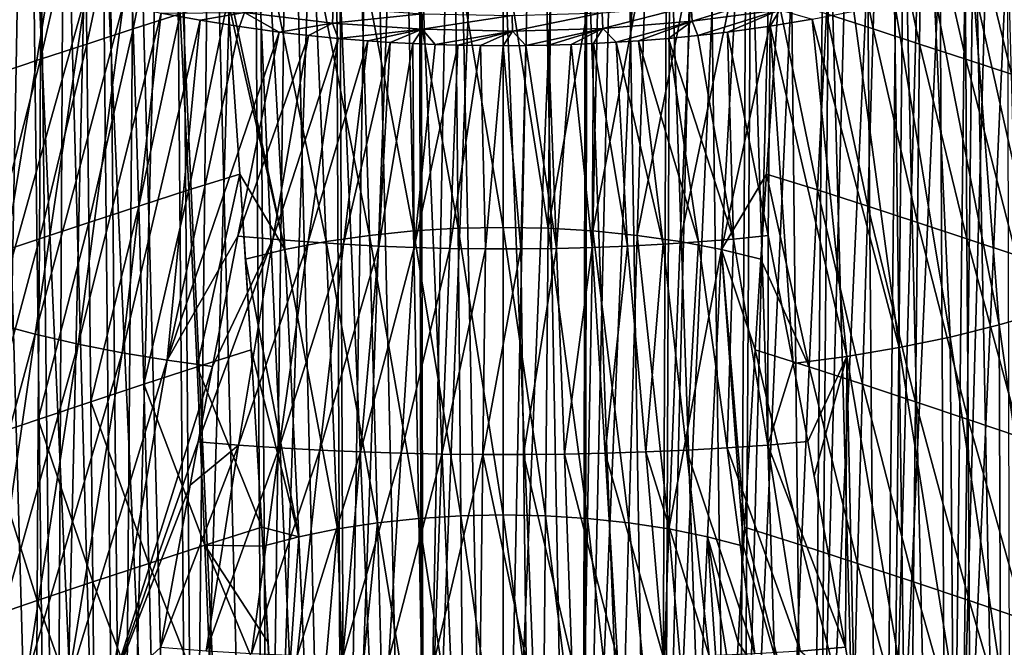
# Model space of a CAD drawing. Header units: metres. Extents: x -109 to 109, y -78 to 121.
# Tile 980 of 1056: x 69 to 85, y -31 to -20. Entities that reach past the tile are written whole.
import ezdxf

# ---------------------------------------------------------------- set-up
doc = ezdxf.new("R2010")
doc.units = ezdxf.units.M
doc.layers.add('solid_508554_SW0001', color=7, linetype='CONTINUOUS')

msp = doc.modelspace()

# ---------------------------------------------------------------- linework, layer by layer
at = {"layer": 'solid_508554_SW0001'}
for points in [[(73.935181, -38.94323, 36.41711), (74.466881, -5.786892, 18.163504), (75.141487, -5.742486, 18.240417)], [(75.210526, -38.842232, 36.592045), (73.935181, -38.94323, 36.41711), (75.141487, -5.742486, 18.240417)], [(75.210526, -38.842232, 36.592045), (75.141487, -5.742486, 18.240417), (75.819809, -5.715793, 18.28665)], [(75.210526, -38.842232, 36.592045), (75.819809, -5.715793, 18.28665), (76.5, -5.706888, 18.302076)], [(76.5, -38.808445, 36.65057), (75.210526, -38.842232, 36.592045), (76.5, -5.706888, 18.302076)], [(76.5, -38.808445, 36.65057), (76.5, -5.706888, 18.302076), (77.180191, -5.715793, 18.28665)], [(76.5, -38.808445, 36.65057), (77.180191, -5.715793, 18.28665), (77.858513, -5.742486, 18.240417)], [(77.789474, -38.842232, 36.592045), (76.5, -38.808445, 36.65057), (77.858513, -5.742486, 18.240417)], [(77.789474, -38.842232, 36.592045), (77.858513, -5.742486, 18.240417), (78.533119, -5.786892, 18.163504)], [(72.687935, -39.110329, 36.127686), (73.13623, -5.928312, 17.918556), (73.797852, -5.848891, 18.056118)], [(73.935181, -38.94323, 36.41711), (72.687935, -39.110329, 36.127686), (73.797852, -5.848891, 18.056118)], [(73.935181, -38.94323, 36.41711), (73.797852, -5.848891, 18.056118), (74.466881, -5.786892, 18.163504)], [(77.789474, -38.842232, 36.592045), (78.533119, -5.786892, 18.163504), (79.202148, -5.848891, 18.056118)], [(79.064819, -38.94323, 36.41711), (77.789474, -38.842232, 36.592045), (79.202148, -5.848891, 18.056118)], [(79.064819, -38.94323, 36.41711), (79.202148, -5.848891, 18.056118), (79.86377, -5.928312, 17.918556)], [(71.482452, -39.341702, 35.72694), (71.84243, -6.138503, 17.554497), (72.483826, -6.024938, 17.751198)], [(72.687935, -39.110329, 36.127686), (71.482452, -39.341702, 35.72694), (72.483826, -6.024938, 17.751198)], [(72.687935, -39.110329, 36.127686), (72.483826, -6.024938, 17.751198), (73.13623, -5.928312, 17.918556)], [(79.064819, -38.94323, 36.41711), (79.86377, -5.928312, 17.918556), (80.516174, -6.024938, 17.751198)], [(80.312065, -39.110329, 36.127686), (79.064819, -38.94323, 36.41711), (80.516174, -6.024938, 17.751198)], [(80.312065, -39.110329, 36.127686), (80.516174, -6.024938, 17.751198), (81.15757, -6.138503, 17.554497)], [(71.482452, -39.341702, 35.72694), (71.213799, -6.268696, 17.328995), (71.84243, -6.138503, 17.554497)], [(80.312065, -39.110329, 36.127686), (81.15757, -6.138503, 17.554497), (81.786201, -6.268696, 17.328995)], [(70.331947, -39.634808, 35.219269), (70.599655, -6.415161, 17.07531), (71.213799, -6.268696, 17.328995)], [(71.482452, -39.341702, 35.72694), (70.331947, -39.634808, 35.219269), (71.213799, -6.268696, 17.328995)], [(81.517548, -39.341702, 35.72694), (80.312065, -39.110329, 36.127686), (81.786201, -6.268696, 17.328995)], [(81.517548, -39.341702, 35.72694), (81.786201, -6.268696, 17.328995), (82.400345, -6.415161, 17.07531)], [(70.331947, -39.634808, 35.219269), (70.001694, -6.577496, 16.794138), (70.599655, -6.415161, 17.07531)], [(81.517548, -39.341702, 35.72694), (82.400345, -6.415161, 17.07531), (82.998306, -6.577496, 16.794138)], [(69.249023, -39.986439, 34.610226), (69.421532, -6.755256, 16.486248), (70.001694, -6.577496, 16.794138)], [(70.331947, -39.634808, 35.219269), (69.249023, -39.986439, 34.610226), (70.001694, -6.577496, 16.794138)], [(82.668053, -39.634808, 35.219269), (81.517548, -39.341702, 35.72694), (82.998306, -6.577496, 16.794138)], [(82.668053, -39.634808, 35.219269), (82.998306, -6.577496, 16.794138), (83.578468, -6.755256, 16.486248)], [(69.249023, -39.986439, 34.610226), (68.860779, -6.947954, 16.152485), (69.421532, -6.755256, 16.486248)], [(82.668053, -39.634808, 35.219269), (83.578468, -6.755256, 16.486248), (84.139221, -6.947954, 16.152485)], [(68.245537, -40.392738, 33.906487), (68.320961, -7.155062, 15.793764), (68.860779, -6.947954, 16.152485)], [(69.249023, -39.986439, 34.610226), (68.245537, -40.392738, 33.906487), (68.860779, -6.947954, 16.152485)], [(83.750977, -39.986439, 34.610226), (82.668053, -39.634808, 35.219269), (84.139221, -6.947954, 16.152485)], [(83.750977, -39.986439, 34.610226), (84.139221, -6.947954, 16.152485), (84.679039, -7.155062, 15.793764)], [(83.750977, -39.986439, 34.610226), (84.679039, -7.155062, 15.793764), (85.196434, -7.376012, 15.411067)], [(84.754463, -40.392738, 33.906487), (83.750977, -39.986439, 34.610226), (85.196434, -7.376012, 15.411067)], [(69.249023, -49.966553, 17.324158), (68.320961, -17.255331, -1.700416), (67.803566, -17.034382, -1.31772)], [(68.245537, -49.560249, 18.027895), (69.249023, -49.966553, 17.324158), (67.803566, -17.034382, -1.31772)], [(69.249023, -49.966553, 17.324158), (68.860779, -17.462439, -2.059138), (68.320961, -17.255331, -1.700416)], [(84.754463, -49.560249, 18.027895), (84.679039, -17.255331, -1.700416), (84.139221, -17.462439, -2.059138)], [(70.331947, -50.318184, 16.715117), (69.421532, -17.655138, -2.392901), (68.860779, -17.462439, -2.059138)], [(69.249023, -49.966553, 17.324158), (70.331947, -50.318184, 16.715117), (68.860779, -17.462439, -2.059138)], [(71.108826, -17.490944, 29.113243), (70.406631, -17.710056, 28.753578), (70.499725, -20.561203, 31.036196)], [(71.108826, -17.490944, 29.113243), (70.499725, -20.561203, 31.036196), (71.258812, -20.317404, 31.434822)], [(81.891083, -17.490919, 29.113289), (81.741089, -20.317377, 31.434866), (82.500168, -20.561172, 31.036249)], [(82.593269, -17.710026, 28.753632), (81.891083, -17.490919, 29.113289), (82.500168, -20.561172, 31.036249)], [(83.750977, -49.966553, 17.324158), (84.139221, -17.462439, -2.059138), (83.578468, -17.655138, -2.392901)], [(83.750977, -49.966553, 17.324158), (84.754463, -49.560249, 18.027895), (84.139221, -17.462439, -2.059138)], [(70.331947, -50.318184, 16.715117), (70.001694, -17.832897, -2.70079), (69.421532, -17.655138, -2.392901)], [(70.406631, -17.710056, 28.753578), (69.711136, -17.931398, 28.38044), (69.747025, -20.805746, 30.624281)], [(70.406631, -17.710056, 28.753578), (69.747025, -20.805746, 30.624281), (70.499725, -20.561203, 31.036196)], [(82.593269, -17.710026, 28.753632), (82.500168, -20.561172, 31.036249), (83.252777, -20.805685, 30.62439)], [(83.288673, -17.931339, 28.380543), (82.593269, -17.710026, 28.753632), (83.252777, -20.805685, 30.62439)], [(83.750977, -49.966553, 17.324158), (83.578468, -17.655138, -2.392901), (82.998306, -17.832897, -2.70079)], [(71.482452, -50.61129, 16.207441), (70.599655, -17.995234, -2.981963), (70.001694, -17.832897, -2.70079)], [(70.331947, -50.318184, 16.715117), (71.482452, -50.61129, 16.207441), (70.001694, -17.832897, -2.70079)], [(82.668053, -50.318184, 16.715117), (82.998306, -17.832897, -2.70079), (82.400345, -17.995234, -2.981963)], [(82.668053, -50.318184, 16.715117), (83.750977, -49.966553, 17.324158), (82.998306, -17.832897, -2.70079)], [(69.711136, -17.931398, 28.38044), (68.998528, -21.049641, 30.20429), (69.747025, -20.805746, 30.624281)], [(69.711136, -17.931398, 28.38044), (69.020142, -18.152971, 27.999062), (68.998528, -21.049641, 30.20429)], [(71.482452, -50.61129, 16.207441), (71.213799, -18.141697, -3.235648), (70.599655, -17.995234, -2.981963)], [(82.668053, -50.318184, 16.715117), (82.400345, -17.995234, -2.981963), (81.786201, -18.141697, -3.235648)], [(83.288673, -17.931339, 28.380543), (83.252777, -20.805685, 30.62439), (84.001122, -21.049526, 30.204491)], [(83.979538, -18.152866, 27.999245), (83.288673, -17.931339, 28.380543), (84.001122, -21.049526, 30.204491)], [(69.020142, -18.152971, 27.999062), (68.255692, -21.296127, 29.776688), (68.998528, -21.049641, 30.20429)], [(69.020142, -18.152971, 27.999062), (68.335022, -18.377563, 27.60968), (68.255692, -21.296127, 29.776688)], [(72.687935, -50.842659, 15.806696), (71.84243, -18.271891, -3.461149), (71.213799, -18.141697, -3.235648)], [(71.482452, -50.61129, 16.207441), (72.687935, -50.842659, 15.806696), (71.213799, -18.141697, -3.235648)], [(81.517548, -50.61129, 16.207441), (81.786201, -18.141697, -3.235648), (81.15757, -18.271891, -3.461149)], [(81.517548, -50.61129, 16.207441), (82.668053, -50.318184, 16.715117), (81.786201, -18.141697, -3.235648)], [(83.979538, -18.152866, 27.999245), (84.001122, -21.049526, 30.204491), (84.743805, -21.295959, 29.776979)], [(84.66452, -18.377411, 27.609949), (83.979538, -18.152866, 27.999245), (84.743805, -21.295959, 29.776979)], [(72.687935, -50.842659, 15.806696), (72.483826, -18.385456, -3.65785), (71.84243, -18.271891, -3.461149)], [(81.517548, -50.61129, 16.207441), (81.15757, -18.271891, -3.461149), (80.516174, -18.385456, -3.65785)], [(73.935181, -51.009758, 15.517272), (73.13623, -18.482082, -3.82521), (72.483826, -18.385456, -3.65785)], [(72.687935, -50.842659, 15.806696), (73.935181, -51.009758, 15.517272), (72.483826, -18.385456, -3.65785)], [(73.935181, -51.009758, 15.517272), (73.797852, -18.561502, -3.962771), (73.13623, -18.482082, -3.82521)], [(80.312065, -50.842659, 15.806696), (79.86377, -18.482082, -3.82521), (79.202148, -18.561502, -3.962771)], [(80.312065, -50.842659, 15.806696), (80.516174, -18.385456, -3.65785), (79.86377, -18.482082, -3.82521)], [(80.312065, -50.842659, 15.806696), (81.517548, -50.61129, 16.207441), (80.516174, -18.385456, -3.65785)], [(75.210526, -51.110756, 15.34234), (74.466881, -18.623501, -4.070156), (73.797852, -18.561502, -3.962771)], [(73.935181, -51.009758, 15.517272), (75.210526, -51.110756, 15.34234), (73.797852, -18.561502, -3.962771)], [(75.210526, -51.110756, 15.34234), (75.141487, -18.667908, -4.14707), (74.466881, -18.623501, -4.070156)], [(76.5, -51.144547, 15.283814), (75.819809, -18.694601, -4.193303), (75.141487, -18.667908, -4.14707)], [(75.210526, -51.110756, 15.34234), (76.5, -51.144547, 15.283814), (75.141487, -18.667908, -4.14707)], [(77.789474, -51.110756, 15.34234), (77.858513, -18.667908, -4.14707), (77.180191, -18.694601, -4.193303)], [(77.789474, -51.110756, 15.34234), (79.064819, -51.009758, 15.517272), (77.858513, -18.667908, -4.14707)], [(79.064819, -51.009758, 15.517272), (78.533119, -18.623501, -4.070156), (77.858513, -18.667908, -4.14707)], [(79.064819, -51.009758, 15.517272), (79.202148, -18.561502, -3.962771), (78.533119, -18.623501, -4.070156)], [(79.064819, -51.009758, 15.517272), (80.312065, -50.842659, 15.806696), (79.202148, -18.561502, -3.962771)], [(76.5, -51.144547, 15.283814), (76.5, -18.703506, -4.208728), (75.819809, -18.694601, -4.193303)], [(77.789474, -51.110756, 15.34234), (77.180191, -18.694601, -4.193303), (76.5, -18.703506, -4.208728)], [(76.5, -51.144547, 15.283814), (77.789474, -51.110756, 15.34234), (76.5, -18.703506, -4.208728)], [(74.329338, -23.905018, 35.92625), (74.183167, -19.312687, 32.159389), (73.432541, -19.413912, 31.983536)], [(75.044586, -23.833689, 36.050266), (74.947983, -19.240402, 32.284962), (74.183167, -19.312687, 32.159389)], [(74.329338, -23.905018, 35.92625), (75.044586, -23.833689, 36.050266), (74.183167, -19.312687, 32.159389)], [(75.769775, -23.790905, 36.124653), (75.721725, -19.197042, 32.360283), (74.947983, -19.240402, 32.284962)], [(75.044586, -23.833689, 36.050266), (75.769775, -23.790905, 36.124653), (74.947983, -19.240402, 32.284962)], [(76.499931, -23.776648, 36.149441), (76.499931, -19.182592, 32.385387), (75.721725, -19.197042, 32.360283)], [(75.769775, -23.790905, 36.124653), (76.499931, -23.776648, 36.149441), (75.721725, -19.197042, 32.360283)], [(77.230087, -23.790901, 36.12466), (77.278145, -19.197039, 32.360294), (76.499931, -19.182592, 32.385387)], [(76.499931, -23.776648, 36.149441), (77.230087, -23.790901, 36.12466), (76.499931, -19.182592, 32.385387)], [(77.230087, -23.790901, 36.12466), (78.051888, -19.240393, 32.284977), (77.278145, -19.197039, 32.360294)], [(77.230087, -23.790901, 36.12466), (77.955276, -23.833677, 36.050285), (78.051888, -19.240393, 32.284977)], [(77.955276, -23.833677, 36.050285), (78.816704, -19.312675, 32.159412), (78.051888, -19.240393, 32.284977)], [(77.955276, -23.833677, 36.050285), (78.670532, -23.905005, 35.926273), (78.816704, -19.312675, 32.159412)], [(78.670532, -23.905005, 35.926273), (79.567329, -19.413897, 31.983564), (78.816704, -19.312675, 32.159412)], [(73.630043, -24.004911, 35.75256), (73.432541, -19.413912, 31.983536), (72.704567, -19.544064, 31.757383)], [(73.630043, -24.004911, 35.75256), (74.329338, -23.905018, 35.92625), (73.432541, -19.413912, 31.983536)], [(78.670532, -23.905005, 35.926273), (79.369827, -24.004894, 35.75259), (79.567329, -19.413897, 31.983564)], [(79.369827, -24.004894, 35.75259), (80.295311, -19.544044, 31.75742), (79.567329, -19.413897, 31.983564)], [(72.956909, -24.133352, 35.529171), (72.704567, -19.544064, 31.757383), (72.008514, -19.702871, 31.480717)], [(72.956909, -24.133352, 35.529171), (73.630043, -24.004911, 35.75256), (72.704567, -19.544064, 31.757383)], [(79.369827, -24.004894, 35.75259), (80.042969, -24.133331, 35.529209), (80.295311, -19.544044, 31.75742)], [(80.042969, -24.133331, 35.529209), (80.991379, -19.702835, 31.480757), (80.295311, -19.544044, 31.75742)], [(85.310852, -25.132544, -1.233298), (84.115974, -19.795341, -3.491372), (84.725533, -19.605782, -3.162987)], [(68.236115, -25.32855, -1.497654), (68.552727, -19.693937, -3.318886), (69.132416, -19.866104, -3.616895)], [(72.956909, -24.133352, 35.529171), (72.008514, -19.702871, 31.480717), (72.036125, -20.087631, 31.802361)], [(80.042969, -24.133331, 35.529209), (80.76889, -22.911865, 34.135246), (80.991379, -19.702835, 31.480757)], [(80.76889, -22.911865, 34.135246), (80.963768, -20.087591, 31.802397), (80.991379, -19.702835, 31.480757)], [(84.544128, -25.355869, -1.620203), (83.488617, -19.970175, -3.794298), (84.115974, -19.795341, -3.491372)], [(85.310852, -25.132544, -1.233298), (84.544128, -25.355869, -1.620203), (84.115974, -19.795341, -3.491372)], [(68.236115, -25.32855, -1.497654), (69.132416, -19.866104, -3.616895), (69.726982, -20.025116, -3.892034)], [(68.91201, -25.507957, -1.806468), (68.236115, -25.32855, -1.497654), (69.726982, -20.025116, -3.892034)], [(68.91201, -25.507957, -1.806468), (69.726982, -20.025116, -3.892034), (70.335106, -20.17062, -4.143707)], [(71.258812, -20.317404, 31.434822), (71.401329, -23.166153, 33.727482), (72.036125, -20.087631, 31.802361)], [(71.401329, -23.166153, 33.727482), (72.230995, -22.911911, 34.135212), (72.036125, -20.087631, 31.802361)], [(72.230995, -22.911911, 34.135212), (72.956909, -24.133352, 35.529171), (72.036125, -20.087631, 31.802361)], [(79.566467, -20.436298, -5.084903), (79.548874, -20.186954, -5.139004), (80.962021, -20.002129, -4.818918)], [(80.986244, -20.250565, -4.763247), (79.566467, -20.436298, -5.084903), (80.962021, -20.002129, -4.818918)], [(81.598579, -23.166128, 33.727524), (80.963768, -20.087591, 31.802397), (80.76889, -22.911865, 34.135246)], [(81.741089, -20.317377, 31.434866), (80.963768, -20.087591, 31.802397), (81.598579, -23.166128, 33.727524)], [(83.747314, -25.553326, -1.962368), (82.844795, -20.129881, -4.071056), (83.488617, -19.970175, -3.794298)], [(84.544128, -25.355869, -1.620203), (83.747314, -25.553326, -1.962368), (83.488617, -19.970175, -3.794298)], [(69.607384, -25.667982, -2.081039), (68.91201, -25.507957, -1.806468), (70.335106, -20.17062, -4.143707)], [(69.607384, -25.667982, -2.081039), (70.335106, -20.17062, -4.143707), (70.955017, -20.302206, -4.371238)], [(73.731895, -20.464848, -5.137135), (72.304832, -20.293045, -4.840963), (73.741669, -20.214739, -5.189899)], [(73.731895, -20.464848, -5.137135), (73.741669, -20.214739, -5.189899), (75.188568, -20.31535, -5.363037)], [(78.117096, -20.551357, -5.284446), (78.106262, -20.30139, -5.337466), (79.548874, -20.186954, -5.139004)], [(79.566467, -20.436298, -5.084903), (78.117096, -20.551357, -5.284446), (79.548874, -20.186954, -5.139004)], [(80.986244, -20.250565, -4.763247), (79.659111, -20.665367, -4.999211), (79.566467, -20.436298, -5.084903)], [(80.986244, -20.250565, -4.763247), (80.135872, -20.610464, -4.904544), (79.659111, -20.665367, -4.999211)], [(80.986244, -20.250565, -4.763247), (80.829765, -20.514427, -4.737557), (80.135872, -20.610464, -4.904544)], [(80.986244, -20.250565, -4.763247), (81.513802, -20.402342, -4.543297), (80.829765, -20.514427, -4.737557)], [(82.922859, -25.724024, -2.258253), (81.513802, -20.402342, -4.543297), (82.186005, -20.274055, -4.320939)], [(82.922859, -25.724024, -2.258253), (82.186005, -20.274055, -4.320939), (82.844795, -20.129881, -4.071056)], [(83.747314, -25.553326, -1.962368), (82.922859, -25.724024, -2.258253), (82.844795, -20.129881, -4.071056)], [(70.320023, -25.807903, -2.320161), (69.607384, -25.667982, -2.081039), (70.955017, -20.302206, -4.371238)], [(70.320023, -25.807903, -2.320161), (70.955017, -20.302206, -4.371238), (71.58461, -20.419487, -4.574006)], [(71.047646, -25.926994, -2.522619), (70.320023, -25.807903, -2.320161), (71.58461, -20.419487, -4.574006)], [(71.258812, -20.317404, 31.434822), (70.499725, -20.561203, 31.036196), (70.588356, -23.431633, 33.291798)], [(71.258812, -20.317404, 31.434822), (70.588356, -23.431633, 33.291798), (71.401329, -23.166153, 33.727482)], [(72.304832, -20.293045, -4.840963), (71.58461, -20.419487, -4.574006), (70.955017, -20.302206, -4.371238)], [(71.047646, -25.926994, -2.522619), (71.58461, -20.419487, -4.574006), (72.221741, -20.522169, -4.751578)], [(72.304832, -20.293045, -4.840963), (72.221741, -20.522169, -4.751578), (71.58461, -20.419487, -4.574006)], [(72.304832, -20.293045, -4.840963), (72.864037, -20.61034, -4.904564), (72.221741, -20.522169, -4.751578)], [(73.731895, -20.464848, -5.137135), (72.864037, -20.61034, -4.904564), (72.304832, -20.293045, -4.840963)], [(75.185661, -20.565701, -5.310688), (73.731895, -20.464848, -5.137135), (75.188568, -20.31535, -5.363037)], [(75.185661, -20.565701, -5.310688), (75.188568, -20.31535, -5.363037), (76.648132, -20.344326, -5.412385)], [(76.652115, -20.594631, -5.359951), (75.185661, -20.565701, -5.310688), (76.648132, -20.344326, -5.412385)], [(76.652115, -20.594631, -5.359951), (76.648132, -20.344326, -5.412385), (78.106262, -20.30139, -5.337466)], [(78.117096, -20.551357, -5.284446), (76.652115, -20.594631, -5.359951), (78.106262, -20.30139, -5.337466)], [(79.566467, -20.436298, -5.084903), (78.332062, -20.777464, -5.193382), (78.117096, -20.551357, -5.284446)], [(79.566467, -20.436298, -5.084903), (78.695969, -20.752798, -5.150659), (78.332062, -20.777464, -5.193382)], [(79.566467, -20.436298, -5.084903), (79.179016, -20.713007, -5.081733), (78.695969, -20.752798, -5.150659)], [(79.566467, -20.436298, -5.084903), (79.659111, -20.665367, -4.999211), (79.179016, -20.713007, -5.081733)], [(82.073265, -25.867037, -2.506268), (80.829765, -20.514427, -4.737557), (81.513802, -20.402342, -4.543297)], [(82.922859, -25.724024, -2.258253), (82.073265, -25.867037, -2.506268), (81.513802, -20.402342, -4.543297)], [(81.741089, -20.317377, 31.434866), (81.598579, -23.166128, 33.727524), (82.411552, -23.431606, 33.291847)], [(82.500168, -20.561172, 31.036249), (81.741089, -20.317377, 31.434866), (82.411552, -23.431606, 33.291847)], [(70.499725, -20.561203, 31.036196), (69.747025, -20.805746, 30.624281), (69.781372, -23.697107, 32.843548)], [(70.499725, -20.561203, 31.036196), (69.781372, -23.697107, 32.843548), (70.588356, -23.431633, 33.291798)], [(71.047646, -25.926994, -2.522619), (72.221741, -20.522169, -4.751578), (72.864037, -20.61034, -4.904564)], [(73.731895, -20.464848, -5.137135), (73.340805, -20.66551, -4.999632), (72.864037, -20.61034, -4.904564)], [(73.731895, -20.464848, -5.137135), (73.820953, -20.713125, -5.082097), (73.340805, -20.66551, -4.999632)], [(75.185661, -20.565701, -5.310688), (73.820953, -20.713125, -5.082097), (73.731895, -20.464848, -5.137135)], [(75.185661, -20.565701, -5.310688), (74.304054, -20.752899, -5.150963), (73.820953, -20.713125, -5.082097)], [(75.185661, -20.565701, -5.310688), (74.668007, -20.77755, -5.193639), (74.304054, -20.752899, -5.150963)], [(75.185661, -20.565701, -5.310688), (75.033073, -20.797737, -5.228589), (74.668007, -20.77755, -5.193639)], [(75.185661, -20.565701, -5.310688), (75.399033, -20.81345, -5.255789), (75.033073, -20.797737, -5.228589)], [(76.652115, -20.594631, -5.359951), (75.399033, -20.81345, -5.255789), (75.185661, -20.565701, -5.310688)], [(76.652115, -20.594631, -5.359951), (75.765656, -20.824677, -5.275224), (75.399033, -20.81345, -5.255789)], [(76.652115, -20.594631, -5.359951), (76.132736, -20.831411, -5.286879), (75.765656, -20.824677, -5.275224)], [(76.652115, -20.594631, -5.359951), (76.500046, -20.833652, -5.290748), (76.132736, -20.831411, -5.286879)], [(76.652115, -20.594631, -5.359951), (76.867355, -20.831394, -5.286828), (76.500046, -20.833652, -5.290748)], [(78.117096, -20.551357, -5.284446), (76.867355, -20.831394, -5.286828), (76.652115, -20.594631, -5.359951)], [(78.117096, -20.551357, -5.284446), (77.234436, -20.824642, -5.27512), (76.867355, -20.831394, -5.286828)], [(78.117096, -20.551357, -5.284446), (77.601067, -20.813396, -5.255633), (77.234436, -20.824642, -5.27512)], [(78.117096, -20.551357, -5.284446), (77.967018, -20.797667, -5.228381), (77.601067, -20.813396, -5.255633)], [(78.117096, -20.551357, -5.284446), (78.332062, -20.777464, -5.193382), (77.967018, -20.797667, -5.228381)], [(80.7995, -23.909191, -3.561306), (80.135872, -20.610464, -4.904544), (80.829765, -20.514427, -4.737557)], [(81.200951, -25.981314, -2.704876), (80.7995, -23.909191, -3.561306), (80.829765, -20.514427, -4.737557)], [(82.073265, -25.867037, -2.506268), (81.200951, -25.981314, -2.704876), (80.829765, -20.514427, -4.737557)], [(82.500168, -20.561172, 31.036249), (82.411552, -23.431606, 33.291847), (83.218437, -23.697046, 32.843651)], [(83.252777, -20.805685, 30.62439), (82.500168, -20.561172, 31.036249), (83.218437, -23.697046, 32.843651)], [(72.1978, -23.917244, -3.558192), (71.047646, -25.926994, -2.522619), (72.864037, -20.61034, -4.904564)], [(73.340805, -20.66551, -4.999632), (72.1978, -23.917244, -3.558192), (72.864037, -20.61034, -4.904564)], [(73.340805, -20.66551, -4.999632), (72.764755, -23.967068, -3.661301), (72.1978, -23.917244, -3.558192)], [(73.340805, -20.66551, -4.999632), (73.820953, -20.713125, -5.082097), (72.764755, -23.967068, -3.661301)], [(73.820953, -20.713125, -5.082097), (73.33477, -24.01252, -3.737209), (72.764755, -23.967068, -3.661301)], [(73.820953, -20.713125, -5.082097), (74.304054, -20.752899, -5.150963), (73.33477, -24.01252, -3.737209)], [(74.304054, -20.752899, -5.150963), (73.907562, -24.049789, -3.799522), (73.33477, -24.01252, -3.737209)], [(74.304054, -20.752899, -5.150963), (74.668007, -20.77755, -5.193639), (73.907562, -24.049789, -3.799522)], [(78.332062, -20.777464, -5.193382), (78.695969, -20.752798, -5.150659), (79.092491, -24.049788, -3.799518)], [(78.695969, -20.752798, -5.150659), (79.179016, -20.713007, -5.081733), (79.665237, -24.01252, -3.737208)], [(78.695969, -20.752798, -5.150659), (79.665237, -24.01252, -3.737208), (79.092491, -24.049788, -3.799518)], [(79.179016, -20.713007, -5.081733), (79.659111, -20.665367, -4.999211), (80.235252, -23.967066, -3.661299)], [(79.179016, -20.713007, -5.081733), (80.235252, -23.967066, -3.661299), (79.665237, -24.01252, -3.737208)], [(79.659111, -20.665367, -4.999211), (80.135872, -20.610464, -4.904544), (80.235252, -23.967066, -3.661299)], [(80.235252, -23.967066, -3.661299), (80.135872, -20.610464, -4.904544), (80.7995, -23.909191, -3.561306)], [(69.747025, -20.805746, 30.624281), (68.978516, -23.961788, 32.387371), (69.781372, -23.697107, 32.843548)], [(69.747025, -20.805746, 30.624281), (68.998528, -21.049641, 30.20429), (68.978516, -23.961788, 32.387371)], [(74.668007, -20.77755, -5.193639), (74.481987, -24.079847, -3.850635), (73.907562, -24.049789, -3.799522)], [(74.668007, -20.77755, -5.193639), (75.033073, -20.797737, -5.228589), (74.481987, -24.079847, -3.850635)], [(75.033073, -20.797737, -5.228589), (75.057571, -24.10265, -3.889848), (74.481987, -24.079847, -3.850635)], [(75.033073, -20.797737, -5.228589), (75.399033, -20.81345, -5.255789), (75.057571, -24.10265, -3.889848)], [(75.399033, -20.81345, -5.255789), (75.765656, -20.824677, -5.275224), (75.057571, -24.10265, -3.889848)], [(75.765656, -20.824677, -5.275224), (75.634071, -24.118032, -3.916498), (75.057571, -24.10265, -3.889848)], [(75.765656, -20.824677, -5.275224), (76.132736, -20.831411, -5.286879), (75.634071, -24.118032, -3.916498)], [(76.132736, -20.831411, -5.286879), (76.211311, -24.125774, -3.929965), (75.634071, -24.118032, -3.916498)], [(76.132736, -20.831411, -5.286879), (76.500046, -20.833652, -5.290748), (76.211311, -24.125774, -3.929965)], [(76.500046, -20.833652, -5.290748), (76.788872, -24.125774, -3.929964), (76.211311, -24.125774, -3.929965)], [(76.500046, -20.833652, -5.290748), (76.867355, -20.831394, -5.286828), (76.788872, -24.125774, -3.929964)], [(76.867355, -20.831394, -5.286828), (77.366104, -24.118031, -3.916494), (76.788872, -24.125774, -3.929964)], [(76.867355, -20.831394, -5.286828), (77.234436, -20.824642, -5.27512), (77.366104, -24.118031, -3.916494)], [(77.234436, -20.824642, -5.27512), (77.601067, -20.813396, -5.255633), (77.366104, -24.118031, -3.916494)], [(77.601067, -20.813396, -5.255633), (77.942589, -24.102646, -3.889841), (77.366104, -24.118031, -3.916494)], [(77.601067, -20.813396, -5.255633), (77.967018, -20.797667, -5.228381), (77.942589, -24.102646, -3.889841)], [(77.967018, -20.797667, -5.228381), (78.518135, -24.079844, -3.850628), (77.942589, -24.102646, -3.889841)], [(77.967018, -20.797667, -5.228381), (78.332062, -20.777464, -5.193382), (78.518135, -24.079844, -3.850628)], [(78.332062, -20.777464, -5.193382), (79.092491, -24.049788, -3.799518), (78.518135, -24.079844, -3.850628)], [(83.252777, -20.805685, 30.62439), (83.218437, -23.697046, 32.843651), (84.021133, -23.961672, 32.387573)], [(84.001122, -21.049526, 30.204491), (83.252777, -20.805685, 30.62439), (84.021133, -23.961672, 32.387573)], [(68.998528, -21.049641, 30.20429), (68.181236, -24.228928, 31.923853), (68.978516, -23.961788, 32.387371)], [(68.998528, -21.049641, 30.20429), (68.255692, -21.296127, 29.776688), (68.181236, -24.228928, 31.923853)], [(84.001122, -21.049526, 30.204491), (84.021133, -23.961672, 32.387573), (84.818253, -24.228756, 31.924154)], [(84.743805, -21.295959, 29.776979), (84.001122, -21.049526, 30.204491), (84.818253, -24.228756, 31.924154)], [(71.401329, -23.166153, 33.727482), (71.536125, -26.035563, 35.990467), (72.230995, -22.911911, 34.135212)], [(71.536125, -26.035563, 35.990467), (72.413902, -25.76046, 36.438915), (72.230995, -22.911911, 34.135212)], [(72.230995, -22.911911, 34.135212), (72.321198, -24.290321, 35.256062), (72.956909, -24.133352, 35.529171)], [(72.413902, -25.76046, 36.438915), (72.321198, -24.290321, 35.256062), (72.230995, -22.911911, 34.135212)], [(80.042969, -24.133331, 35.529209), (80.678688, -24.290291, 35.256115), (80.76889, -22.911865, 34.135246)], [(81.463783, -26.03554, 35.990509), (80.76889, -22.911865, 34.135246), (80.678688, -24.290291, 35.256115)], [(81.598579, -23.166128, 33.727524), (80.76889, -22.911865, 34.135246), (81.463783, -26.03554, 35.990509)], [(71.401329, -23.166153, 33.727482), (70.588356, -23.431633, 33.291798), (70.672295, -26.319134, 35.519207)], [(71.401329, -23.166153, 33.727482), (70.672295, -26.319134, 35.519207), (71.536125, -26.035563, 35.990467)], [(81.598579, -23.166128, 33.727524), (81.463783, -26.03554, 35.990509), (82.327614, -26.319109, 35.519253)], [(82.411552, -23.431606, 33.291847), (81.598579, -23.166128, 33.727524), (82.327614, -26.319109, 35.519253)], [(70.588356, -23.431633, 33.291798), (69.781372, -23.697107, 32.843548), (69.813988, -26.603064, 35.036858)], [(70.588356, -23.431633, 33.291798), (69.813988, -26.603064, 35.036858), (70.672295, -26.319134, 35.519207)], [(82.411552, -23.431606, 33.291847), (82.327614, -26.319109, 35.519253), (83.185814, -26.603003, 35.036964)], [(83.218437, -23.697046, 32.843651), (82.411552, -23.431606, 33.291847), (83.185814, -26.603003, 35.036964)], [(69.781372, -23.697107, 32.843548), (68.959923, -26.88698, 34.546921), (69.813988, -26.603064, 35.036858)], [(69.781372, -23.697107, 32.843548), (68.978516, -23.961788, 32.387371), (68.959923, -26.88698, 34.546921)], [(75.814301, -28.450211, 39.813568), (75.769775, -23.790905, 36.124653), (75.044586, -23.833689, 36.050266)], [(76.499931, -28.436148, 39.838039), (76.499931, -23.776648, 36.149441), (75.769775, -23.790905, 36.124653)], [(75.814301, -28.450211, 39.813568), (76.499931, -28.436148, 39.838039), (75.769775, -23.790905, 36.124653)], [(77.185555, -28.450205, 39.81358), (77.230087, -23.790901, 36.12466), (76.499931, -23.776648, 36.149441)], [(76.499931, -28.436148, 39.838039), (77.185555, -28.450205, 39.81358), (76.499931, -23.776648, 36.149441)], [(77.185555, -28.450205, 39.81358), (77.865906, -28.492403, 39.740147), (77.230087, -23.790901, 36.12466)], [(77.865906, -28.492403, 39.740147), (77.955276, -23.833677, 36.050285), (77.230087, -23.790901, 36.12466)], [(83.218437, -23.697046, 32.843651), (83.185814, -26.603003, 35.036964), (84.039711, -26.886858, 34.547131)], [(84.021133, -23.961672, 32.387573), (83.218437, -23.697046, 32.843651), (84.039711, -26.886858, 34.547131)], [(72.1978, -23.917244, -3.558192), (71.787056, -26.029366, -2.685225), (71.047646, -25.926994, -2.522619)], [(72.764755, -23.967068, -3.661301), (71.787056, -26.029366, -2.685225), (72.1978, -23.917244, -3.558192)], [(74.464165, -28.562784, 39.617672), (74.329338, -23.905018, 35.92625), (73.630043, -24.004911, 35.75256)], [(75.133957, -28.492414, 39.740128), (75.044586, -23.833689, 36.050266), (74.329338, -23.905018, 35.92625)], [(74.464165, -28.562784, 39.617672), (75.133957, -28.492414, 39.740128), (74.329338, -23.905018, 35.92625)], [(75.133957, -28.492414, 39.740128), (75.814301, -28.450211, 39.813568), (75.044586, -23.833689, 36.050266)], [(77.865906, -28.492403, 39.740147), (78.535706, -28.562769, 39.617699), (77.955276, -23.833677, 36.050285)], [(78.535706, -28.562769, 39.617699), (78.670532, -23.905005, 35.926273), (77.955276, -23.833677, 36.050285)], [(78.535706, -28.562769, 39.617699), (79.188499, -28.66132, 39.44619), (78.670532, -23.905005, 35.926273)], [(79.188499, -28.66132, 39.44619), (79.369827, -24.004894, 35.75259), (78.670532, -23.905005, 35.926273)], [(80.235252, -23.967066, -3.661299), (80.7995, -23.909191, -3.561306), (80.790581, -27.305864, -2.277626)], [(80.790581, -27.305864, -2.277626), (80.7995, -23.909191, -3.561306), (81.200951, -25.981314, -2.704876)], [(68.978516, -23.961788, 32.387371), (68.111458, -27.173557, 34.049858), (68.959923, -26.88698, 34.546921)], [(68.978516, -23.961788, 32.387371), (68.181236, -24.228928, 31.923853), (68.111458, -27.173557, 34.049858)], [(72.764755, -23.967068, -3.661301), (71.555206, -27.248789, -2.176546), (71.787056, -26.029366, -2.685225)], [(72.764755, -23.967068, -3.661301), (72.20945, -27.305868, -2.277633), (71.555206, -27.248789, -2.176546)], [(72.764755, -23.967068, -3.661301), (73.33477, -24.01252, -3.737209), (72.20945, -27.305868, -2.277633)], [(73.33477, -24.01252, -3.737209), (72.865761, -27.350468, -2.346864), (72.20945, -27.305868, -2.277633)], [(73.33477, -24.01252, -3.737209), (73.907562, -24.049789, -3.799522), (72.865761, -27.350468, -2.346864)], [(73.907562, -24.049789, -3.799522), (73.524666, -27.385963, -2.403311), (72.865761, -27.350468, -2.346864)], [(73.811371, -28.661339, 39.446156), (73.630043, -24.004911, 35.75256), (72.956909, -24.133352, 35.529171)], [(73.907562, -24.049789, -3.799522), (74.481987, -24.079847, -3.850635), (73.524666, -27.385963, -2.403311)], [(74.481987, -24.079847, -3.850635), (74.184708, -27.414385, -2.450872), (73.524666, -27.385963, -2.403311)], [(73.811371, -28.661339, 39.446156), (74.464165, -28.562784, 39.617672), (73.630043, -24.004911, 35.75256)], [(74.481987, -24.079847, -3.850635), (75.057571, -24.10265, -3.889848), (74.184708, -27.414385, -2.450872)], [(75.057571, -24.10265, -3.889848), (74.845459, -27.436005, -2.488091), (74.184708, -27.414385, -2.450872)], [(75.057571, -24.10265, -3.889848), (75.634071, -24.118032, -3.916498), (74.845459, -27.436005, -2.488091)], [(77.366104, -24.118031, -3.916494), (77.942589, -24.102646, -3.889841), (77.4935, -27.450695, -2.513746)], [(77.942589, -24.102646, -3.889841), (78.154839, -27.435999, -2.488081), (77.4935, -27.450695, -2.513746)], [(77.942589, -24.102646, -3.889841), (78.518135, -24.079844, -3.850628), (78.154839, -27.435999, -2.488081)], [(78.518135, -24.079844, -3.850628), (78.815506, -27.414379, -2.450861), (78.154839, -27.435999, -2.488081)], [(78.518135, -24.079844, -3.850628), (79.092491, -24.049788, -3.799518), (78.815506, -27.414379, -2.450861)], [(79.092491, -24.049788, -3.799518), (79.475441, -27.38596, -2.403303), (78.815506, -27.414379, -2.450861)], [(79.092491, -24.049788, -3.799518), (79.665237, -24.01252, -3.737208), (79.475441, -27.38596, -2.403303)], [(79.188499, -28.66132, 39.44619), (80.042969, -24.133331, 35.529209), (79.369827, -24.004894, 35.75259)], [(79.665237, -24.01252, -3.737208), (80.134277, -27.350466, -2.346859), (79.475441, -27.38596, -2.403303)], [(79.665237, -24.01252, -3.737208), (80.235252, -23.967066, -3.661299), (80.134277, -27.350466, -2.346859)], [(80.235252, -23.967066, -3.661299), (80.790581, -27.305864, -2.277626), (80.134277, -27.350466, -2.346859)], [(84.021133, -23.961672, 32.387573), (84.039711, -26.886858, 34.547131), (84.888016, -27.173378, 34.050167)], [(84.818253, -24.228756, 31.924154), (84.021133, -23.961672, 32.387573), (84.888016, -27.173378, 34.050167)], [(73.186691, -28.788063, 39.225544), (72.956909, -24.133352, 35.529171), (72.321198, -24.290321, 35.256062)], [(73.186691, -28.788063, 39.225544), (73.811371, -28.661339, 39.446156), (72.956909, -24.133352, 35.529171)], [(75.634071, -24.118032, -3.916498), (75.506859, -27.450699, -2.513753), (74.845459, -27.436005, -2.488091)], [(75.634071, -24.118032, -3.916498), (76.211311, -24.125774, -3.929965), (75.506859, -27.450699, -2.513753)], [(76.211311, -24.125774, -3.929965), (76.168961, -27.458126, -2.526822), (75.506859, -27.450699, -2.513753)], [(76.788872, -24.125774, -3.929964), (76.831413, -27.458124, -2.526819), (76.168961, -27.458126, -2.526822)], [(76.211311, -24.125774, -3.929965), (76.788872, -24.125774, -3.929964), (76.168961, -27.458126, -2.526822)], [(76.788872, -24.125774, -3.929964), (77.366104, -24.118031, -3.916494), (76.831413, -27.458124, -2.526819)], [(77.366104, -24.118031, -3.916494), (77.4935, -27.450695, -2.513746), (76.831413, -27.458124, -2.526819)], [(79.188499, -28.66132, 39.44619), (79.813187, -28.788038, 39.22559), (80.042969, -24.133331, 35.529209)], [(79.813187, -28.788038, 39.22559), (80.397522, -28.942554, 38.955597), (80.042969, -24.133331, 35.529209)], [(80.585991, -25.760397, 36.438946), (80.678688, -24.290291, 35.256115), (80.042969, -24.133331, 35.529209)], [(80.415138, -28.632933, 38.713318), (80.585991, -25.760397, 36.438946), (80.042969, -24.133331, 35.529209)], [(80.397522, -28.942554, 38.955597), (80.415138, -28.632933, 38.713318), (80.042969, -24.133331, 35.529209)], [(73.186691, -28.788063, 39.225544), (72.321198, -24.290321, 35.256062), (72.413902, -25.76046, 36.438915)], [(81.463783, -26.03554, 35.990509), (80.678688, -24.290291, 35.256115), (80.585991, -25.760397, 36.438946)], [(85.316048, -30.828413, 0.534685), (84.544128, -25.355869, -1.620203), (85.310852, -25.132544, -1.233298)], [(67.478188, -30.79969, 0.646463), (68.236115, -25.32855, -1.497654), (68.91201, -25.507957, -1.806468)], [(84.567673, -31.009459, 0.220834), (83.747314, -25.553326, -1.962368), (84.544128, -25.355869, -1.620203)], [(85.316048, -30.828413, 0.534685), (84.567673, -31.009459, 0.220834), (84.544128, -25.355869, -1.620203)], [(68.112297, -30.966444, 0.362225), (67.478188, -30.79969, 0.646463), (68.91201, -25.507957, -1.806468)], [(68.112297, -30.966444, 0.362225), (68.91201, -25.507957, -1.806468), (69.607384, -25.667982, -2.081039)], [(68.76413, -31.114073, 0.11278), (68.112297, -30.966444, 0.362225), (69.607384, -25.667982, -2.081039)], [(68.76413, -31.114073, 0.11278), (69.607384, -25.667982, -2.081039), (70.320023, -25.807903, -2.320161)], [(83.794273, -31.163269, -0.045956), (82.922859, -25.724024, -2.258253), (83.747314, -25.553326, -1.962368)], [(84.567673, -31.009459, 0.220834), (83.794273, -31.163269, -0.045956), (83.747314, -25.553326, -1.962368)], [(69.430382, -31.24143, -0.099946), (68.76413, -31.114073, 0.11278), (70.320023, -25.807903, -2.320161)], [(69.430382, -31.24143, -0.099946), (70.320023, -25.807903, -2.320161), (71.047646, -25.926994, -2.522619)], [(71.536125, -26.035563, 35.990467), (72.584755, -28.633007, 38.713291), (72.413902, -25.76046, 36.438915)], [(72.584755, -28.633007, 38.713291), (73.186691, -28.788063, 39.225544), (72.413902, -25.76046, 36.438915)], [(81.336876, -28.923956, 38.223118), (80.585991, -25.760397, 36.438946), (80.415138, -28.632933, 38.713318)], [(81.463783, -26.03554, 35.990509), (80.585991, -25.760397, 36.438946), (81.336876, -28.923956, 38.223118)], [(81.440063, -27.245453, -2.177546), (81.200951, -25.981314, -2.704876), (82.073265, -25.867037, -2.506268)], [(81.544464, -27.804773, -1.943049), (81.440063, -27.245453, -2.177546), (82.073265, -25.867037, -2.506268)], [(82.049194, -30.576797, -0.770139), (81.544464, -27.804773, -1.943049), (82.073265, -25.867037, -2.506268)], [(82.191788, -31.381716, -0.426197), (82.049194, -30.576797, -0.770139), (82.073265, -25.867037, -2.506268)], [(83.00061, -31.288088, -0.262674), (82.073265, -25.867037, -2.506268), (82.922859, -25.724024, -2.258253)], [(83.00061, -31.288088, -0.262674), (82.191788, -31.381716, -0.426197), (82.073265, -25.867037, -2.506268)], [(83.794273, -31.163269, -0.045956), (83.00061, -31.288088, -0.262674), (82.922859, -25.724024, -2.258253)], [(70.10701, -31.347153, -0.273644), (69.430382, -31.24143, -0.099946), (71.047646, -25.926994, -2.522619)], [(70.10701, -31.347153, -0.273644), (71.047646, -25.926994, -2.522619), (71.787056, -26.029366, -2.685225)], [(70.10701, -31.347153, -0.273644), (71.787056, -26.029366, -2.685225), (71.555206, -27.248789, -2.176546)], [(80.790581, -27.305864, -2.277626), (81.200951, -25.981314, -2.704876), (81.440063, -27.245453, -2.177546)], [(71.536125, -26.035563, 35.990467), (70.672295, -26.319134, 35.519207), (71.66304, -28.923979, 38.22308)], [(71.536125, -26.035563, 35.990467), (71.66304, -28.923979, 38.22308), (72.584755, -28.633007, 38.713291)], [(81.463783, -26.03554, 35.990509), (81.336876, -28.923956, 38.223118), (82.248482, -29.221445, 37.717335)], [(82.327614, -26.319109, 35.519253), (81.463783, -26.03554, 35.990509), (82.248482, -29.221445, 37.717335)], [(70.672295, -26.319134, 35.519207), (69.813988, -26.603064, 35.036858), (70.751427, -29.221468, 37.717289)], [(70.672295, -26.319134, 35.519207), (70.751427, -29.221468, 37.717289), (71.66304, -28.923979, 38.22308)], [(82.327614, -26.319109, 35.519253), (82.248482, -29.221445, 37.717335), (83.155014, -29.521107, 37.202995)], [(83.185814, -26.603003, 35.036964), (82.327614, -26.319109, 35.519253), (83.155014, -29.521107, 37.202995)], [(69.813988, -26.603064, 35.036858), (68.959923, -26.88698, 34.546921), (69.84478, -29.521173, 37.202877)], [(69.813988, -26.603064, 35.036858), (69.84478, -29.521173, 37.202877), (70.751427, -29.221468, 37.717289)], [(83.185814, -26.603003, 35.036964), (83.155014, -29.521107, 37.202995), (84.056969, -29.822622, 36.681835)], [(84.039711, -26.886858, 34.547131), (83.185814, -26.603003, 35.036964), (84.056969, -29.822622, 36.681835)], [(68.959923, -26.88698, 34.546921), (68.111458, -27.173557, 34.049858), (68.942635, -29.822756, 36.681602)], [(68.959923, -26.88698, 34.546921), (68.942635, -29.822756, 36.681602), (69.84478, -29.521173, 37.202877)], [(84.039711, -26.886858, 34.547131), (84.056969, -29.822622, 36.681835), (84.953194, -30.127394, 36.153744)], [(84.888016, -27.173378, 34.050167), (84.039711, -26.886858, 34.547131), (84.953194, -30.127394, 36.153744)], [(68.111458, -27.173557, 34.049858), (68.046242, -30.127584, 36.153412), (68.942635, -29.822756, 36.681602)], [(71.423332, -27.951689, -1.881769), (70.10701, -31.347153, -0.273644), (71.555206, -27.248789, -2.176546)], [(72.20945, -27.305868, -2.277633), (70.941132, -30.583529, -0.767805), (71.423332, -27.951689, -1.881769)], [(72.20945, -27.305868, -2.277633), (71.681946, -30.640728, -0.866732), (70.941132, -30.583529, -0.767805)], [(72.20945, -27.305868, -2.277633), (71.423332, -27.951689, -1.881769), (71.555206, -27.248789, -2.176546)], [(72.20945, -27.305868, -2.277633), (72.865761, -27.350468, -2.346864), (71.681946, -30.640728, -0.866732)], [(80.134277, -27.350466, -2.346859), (80.790581, -27.305864, -2.277626), (81.318024, -30.640728, -0.866732)], [(80.790581, -27.305864, -2.277626), (81.440063, -27.245453, -2.177546), (82.049194, -30.576797, -0.770139)], [(80.790581, -27.305864, -2.277626), (82.049194, -30.576797, -0.770139), (81.318024, -30.640728, -0.866732)], [(82.049194, -30.576797, -0.770139), (81.440063, -27.245453, -2.177546), (81.544464, -27.804773, -1.943049)], [(72.865761, -27.350468, -2.346864), (72.420082, -30.685257, -0.929696), (71.681946, -30.640728, -0.866732)], [(72.865761, -27.350468, -2.346864), (73.524666, -27.385963, -2.403311), (72.420082, -30.685257, -0.929696)], [(73.524666, -27.385963, -2.403311), (73.160576, -30.719526, -0.981185), (72.420082, -30.685257, -0.929696)], [(73.524666, -27.385963, -2.403311), (74.184708, -27.414385, -2.450872), (73.160576, -30.719526, -0.981185)], [(74.184708, -27.414385, -2.450872), (73.901886, -30.746504, -1.025766), (73.160576, -30.719526, -0.981185)], [(74.184708, -27.414385, -2.450872), (74.845459, -27.436005, -2.488091), (73.901886, -30.746504, -1.025766)], [(74.845459, -27.436005, -2.488091), (74.6436, -30.76696, -1.061233), (73.901886, -30.746504, -1.025766)], [(74.845459, -27.436005, -2.488091), (75.506859, -27.450699, -2.513753), (74.6436, -30.76696, -1.061233)], [(75.506859, -27.450699, -2.513753), (75.385765, -30.78092, -1.085932), (74.6436, -30.76696, -1.061233)], [(75.506859, -27.450699, -2.513753), (76.168961, -27.458126, -2.526822), (75.385765, -30.78092, -1.085932)], [(76.168961, -27.458126, -2.526822), (76.128616, -30.787991, -1.098577), (75.385765, -30.78092, -1.085932)], [(76.168961, -27.458126, -2.526822), (76.871834, -30.787989, -1.098574), (76.128616, -30.787991, -1.098577)], [(76.168961, -27.458126, -2.526822), (76.831413, -27.458124, -2.526819), (76.871834, -30.787989, -1.098574)], [(76.831413, -27.458124, -2.526819), (77.4935, -27.450695, -2.513746), (77.614647, -30.780916, -1.085925)], [(76.831413, -27.458124, -2.526819), (77.614647, -30.780916, -1.085925), (76.871834, -30.787989, -1.098574)], [(77.4935, -27.450695, -2.513746), (78.154839, -27.435999, -2.488081), (78.35672, -30.766956, -1.061223)], [(77.4935, -27.450695, -2.513746), (78.35672, -30.766956, -1.061223), (77.614647, -30.780916, -1.085925)], [(78.154839, -27.435999, -2.488081), (78.815506, -27.414379, -2.450861), (79.098312, -30.746498, -1.025758)], [(78.154839, -27.435999, -2.488081), (79.098312, -30.746498, -1.025758), (78.35672, -30.766956, -1.061223)], [(78.815506, -27.414379, -2.450861), (79.475441, -27.38596, -2.403303), (79.839485, -30.719524, -0.981181)], [(78.815506, -27.414379, -2.450861), (79.839485, -30.719524, -0.981181), (79.098312, -30.746498, -1.025758)], [(79.475441, -27.38596, -2.403303), (80.134277, -27.350466, -2.346859), (80.579895, -30.685257, -0.929696)], [(79.475441, -27.38596, -2.403303), (80.579895, -30.685257, -0.929696), (79.839485, -30.719524, -0.981181)], [(80.134277, -27.350466, -2.346859), (81.318024, -30.640728, -0.866732), (80.579895, -30.685257, -0.929696)], [(71.423332, -27.951689, -1.881769), (70.941132, -30.583529, -0.767805), (70.10701, -31.347153, -0.273644)], [(73.976425, -33.381516, 43.063156), (74.464165, -28.562784, 39.617672), (73.811371, -28.661339, 39.446156)], [(73.976425, -33.381516, 43.063156), (74.58757, -33.284298, 43.232494), (74.464165, -28.562784, 39.617672)], [(75.216034, -33.214893, 43.353386), (75.133957, -28.492414, 39.740128), (74.464165, -28.562784, 39.617672)], [(74.58757, -33.284298, 43.232494), (75.216034, -33.214893, 43.353386), (74.464165, -28.562784, 39.617672)], [(75.855286, -33.173271, 43.42588), (75.814301, -28.450211, 39.813568), (75.133957, -28.492414, 39.740128)], [(75.216034, -33.214893, 43.353386), (75.855286, -33.173271, 43.42588), (75.133957, -28.492414, 39.740128)], [(76.499924, -33.159401, 43.450035), (76.499931, -28.436148, 39.838039), (75.814301, -28.450211, 39.813568)], [(75.855286, -33.173271, 43.42588), (76.499924, -33.159401, 43.450035), (75.814301, -28.450211, 39.813568)], [(76.499924, -33.159401, 43.450035), (77.144569, -33.173264, 43.425892), (76.499931, -28.436148, 39.838039)], [(77.144569, -33.173264, 43.425892), (77.185555, -28.450205, 39.81358), (76.499931, -28.436148, 39.838039)], [(77.144569, -33.173264, 43.425892), (77.783821, -33.214878, 43.353405), (77.185555, -28.450205, 39.81358)], [(77.783821, -33.214878, 43.353405), (77.865906, -28.492403, 39.740147), (77.185555, -28.450205, 39.81358)], [(77.783821, -33.214878, 43.353405), (78.412292, -33.284283, 43.232525), (77.865906, -28.492403, 39.740147)], [(78.412292, -33.284283, 43.232525), (78.535706, -28.562769, 39.617699), (77.865906, -28.492403, 39.740147)], [(78.412292, -33.284283, 43.232525), (79.023445, -33.381493, 43.063194), (78.535706, -28.562769, 39.617699)], [(79.023445, -33.381493, 43.063194), (79.188499, -28.66132, 39.44619), (78.535706, -28.562769, 39.617699)], [(71.66304, -28.923979, 38.22308), (72.602371, -28.942625, 38.955566), (72.584755, -28.633007, 38.713291)], [(72.584755, -28.633007, 38.713291), (72.602371, -28.942625, 38.955566), (73.186691, -28.788063, 39.225544)], [(73.393776, -33.506516, 42.845333), (73.811371, -28.661339, 39.446156), (73.186691, -28.788063, 39.225544)], [(73.393776, -33.506516, 42.845333), (73.976425, -33.381516, 43.063156), (73.811371, -28.661339, 39.446156)], [(79.023445, -33.381493, 43.063194), (79.606102, -33.506489, 42.845383), (79.188499, -28.66132, 39.44619)], [(79.606102, -33.506489, 42.845383), (79.813187, -28.788038, 39.22559), (79.188499, -28.66132, 39.44619)], [(81.217972, -31.829863, 40.424774), (80.415138, -28.632933, 38.713318), (80.397522, -28.942554, 38.955597)], [(81.336876, -28.923956, 38.223118), (80.415138, -28.632933, 38.713318), (81.217972, -31.829863, 40.424774)], [(72.851906, -33.658642, 42.57851), (73.186691, -28.788063, 39.225544), (72.602371, -28.942625, 38.955566)], [(72.851906, -33.658642, 42.57851), (73.393776, -33.506516, 42.845333), (73.186691, -28.788063, 39.225544)], [(79.606102, -33.506489, 42.845383), (80.147987, -33.658531, 42.578518), (79.813187, -28.788038, 39.22559)], [(80.311211, -30.500593, 40.166424), (80.397522, -28.942554, 38.955597), (79.813187, -28.788038, 39.22559)], [(80.256325, -31.529413, 40.958401), (80.311211, -30.500593, 40.166424), (79.813187, -28.788038, 39.22559)], [(80.147987, -33.658531, 42.578518), (80.256325, -31.529413, 40.958401), (79.813187, -28.788038, 39.22559)], [(71.66304, -28.923979, 38.22308), (70.751427, -29.221468, 37.717289), (71.781944, -31.829884, 40.424732)], [(71.66304, -28.923979, 38.22308), (72.688751, -30.50194, 40.167374), (72.602371, -28.942625, 38.955566)], [(71.66304, -28.923979, 38.22308), (72.743568, -31.52949, 40.958366), (72.688751, -30.50194, 40.167374)], [(71.66304, -28.923979, 38.22308), (71.781944, -31.829884, 40.424732), (72.743568, -31.52949, 40.958366)], [(72.743568, -31.52949, 40.958366), (72.602371, -28.942625, 38.955566), (72.688751, -30.50194, 40.167374)], [(72.743568, -31.52949, 40.958366), (72.851906, -33.658642, 42.57851), (72.602371, -28.942625, 38.955566)], [(81.217972, -31.829863, 40.424774), (80.397522, -28.942554, 38.955597), (80.311211, -30.500593, 40.166424)], [(81.336876, -28.923956, 38.223118), (81.217972, -31.829863, 40.424774), (82.174248, -32.13662, 39.885128)], [(82.248482, -29.221445, 37.717335), (81.336876, -28.923956, 38.223118), (82.174248, -32.13662, 39.885128)], [(70.751427, -29.221468, 37.717289), (69.84478, -29.521173, 37.202877), (70.825661, -32.136642, 39.885086)], [(70.751427, -29.221468, 37.717289), (70.825661, -32.136642, 39.885086), (71.781944, -31.829884, 40.424732)], [(82.248482, -29.221445, 37.717335), (82.174248, -32.13662, 39.885128), (83.126091, -32.449215, 39.340595)], [(83.155014, -29.521107, 37.202995), (82.248482, -29.221445, 37.717335), (83.126091, -32.449215, 39.340595)], [(69.84478, -29.521173, 37.202877), (68.942635, -29.822756, 36.681602), (69.87368, -32.449287, 39.340466)], [(69.84478, -29.521173, 37.202877), (69.87368, -32.449287, 39.340466), (70.825661, -32.136642, 39.885086)], [(83.155014, -29.521107, 37.202995), (83.126091, -32.449215, 39.340595), (84.07296, -32.766811, 38.79052)], [(84.056969, -29.822622, 36.681835), (83.155014, -29.521107, 37.202995), (84.07296, -32.766811, 38.79052)], [(68.942635, -29.822756, 36.681602), (68.046242, -30.127584, 36.153412), (68.92659, -32.76696, 38.79026)], [(68.942635, -29.822756, 36.681602), (68.92659, -32.76696, 38.79026), (69.87368, -32.449287, 39.340466)], [(84.056969, -29.822622, 36.681835), (84.07296, -32.766811, 38.79052), (85.013885, -33.088676, 38.233761)], [(84.953194, -30.127394, 36.153744), (84.056969, -29.822622, 36.681835), (85.013885, -33.088676, 38.233761)], [(68.046242, -30.127584, 36.153412), (67.985519, -33.088882, 38.233406), (68.92659, -32.76696, 38.79026)], [(81.217972, -31.829863, 40.424774), (80.311211, -30.500593, 40.166424), (80.256325, -31.529413, 40.958401)], [(81.318024, -30.640728, -0.866732), (82.049194, -30.576797, -0.770139), (82.191788, -31.381716, -0.426197)]]:
    msp.add_3dface(points, dxfattribs=at)

doc.saveas('drawing.dxf')
